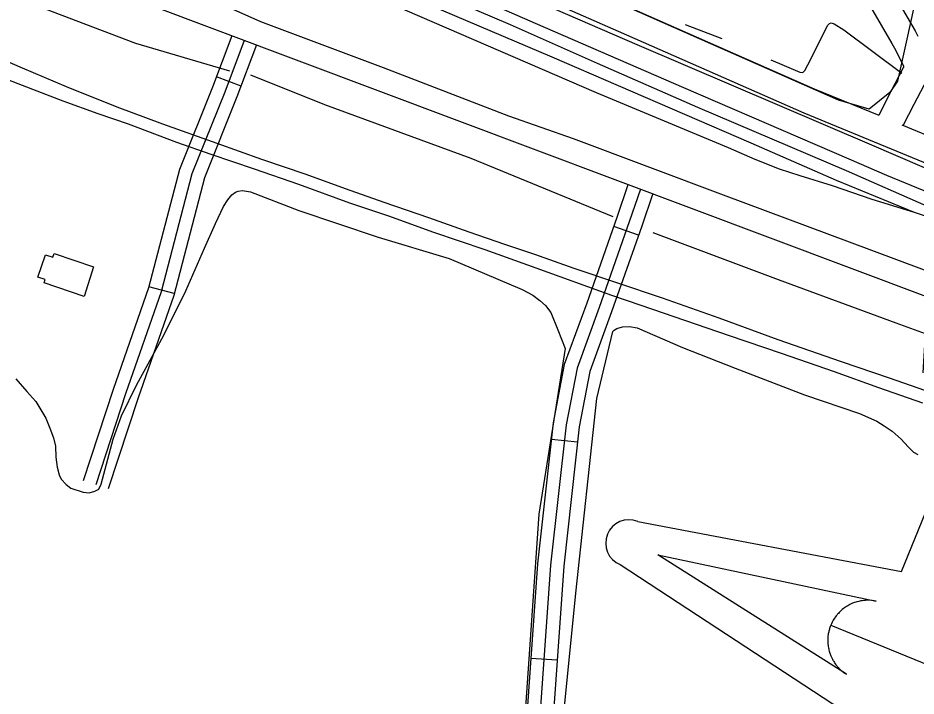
# Model space of a CAD drawing. Extents: x 3715084 to 3753216, y 488173 to 513963.
# Drawn here: x 3721076 to 3722098, y 498796 to 499568 of the extents above; entities that cross this region are included whole.
import ezdxf

# ---------------------------------------------------------------- set-up
doc = ezdxf.new("R2010")
doc.units = 0
for name, color, linetype in [('V-BLDG-OTLN', 7, 'Continuous'), ('V-RAIL-TRAK', 7, 'Continuous'), ('V-ROAD-CNTR', 7, 'Continuous'), ('V-SITE-OTLN', 7, 'Continuous'), ('V-SITE-VEGE', 7, 'Continuous'), ('V-TOPO-SHOR', 7, 'Continuous'), ('V-TOPO-WATR-IDEN', 7, 'Continuous')]:
    doc.layers.add(name, color=color, linetype=linetype)

msp = doc.modelspace()

# ---------------------------------------------------------------- linework, layer by layer
at = {"layer": 'V-BLDG-OTLN'}
msp.add_lwpolyline([(3721151.3, 499251.2), (3721106, 499266.8), (3721107.2, 499270.3), (3721098.8, 499273.1), (3721107.6, 499298.7), (3721115.9, 499295.9), (3721117.3, 499300.2), (3721162.2, 499284.8)], close=True, dxfattribs=at)
at = {"layer": 'V-RAIL-TRAK'}
for points in [[(3720331.1, 500168), (3720500.8, 500095), (3720658.7, 500026.3), (3720805.6, 499963.2), (3720958, 499896.6), (3721103.1, 499833.5), (3721225.5, 499781.3), (3721513.1, 499654.1), (3721780.6, 499537.9), (3722047.6, 499423.8), (3722314.6, 499308.9), (3722379.6, 499281.7), (3722429.2, 499258.3), (3722457, 499245.8), (3722487.6, 499228.8), (3722512.6, 499214.8), (3722564.1, 499186.9)], [(3720714.5, 499959.2), (3720850.1, 499900.4), (3721073.9, 499804.1), (3721268.2, 499719.4), (3721405.6, 499660.2), (3721526.6, 499607.9), (3721636.2, 499560.8), (3721735.4, 499516.7), (3721849.6, 499466.5), (3722018.8, 499394.4), (3722110.2, 499354.2), (3722207.8, 499312.8)], [(3720709.6, 499946), (3720803.8, 499905.4), (3720925.7, 499852.7), (3721069.9, 499790), (3721266.4, 499704.5), (3721408.4, 499642.6), (3721517.6, 499595.1), (3721683.6, 499523.8), (3721910.1, 499426.2), (3722007.5, 499383.4), (3722096.2, 499347.2)], [(3720703.6, 499931.9), (3720820, 499881.8), (3721010.2, 499797.9), (3721214.5, 499708), (3721455.1, 499604.3), (3721734, 499483.3), (3721884.5, 499420.7), (3721914.6, 499407.3), (3721942.3, 499396.6), (3721965.9, 499388.9), (3722002.7, 499377.4), (3722048.1, 499362), (3722096.2, 499347.2), (3722123.4, 499338.2), (3722207.8, 499312.8), (3722284.5, 499289), (3722357.2, 499265.1), (3722460.4, 499231)], [(3721020, 499841), (3721233.3, 499749.4), (3721365.7, 499691.9), (3721533.6, 499619.8), (3721664.6, 499562.3), (3721833.4, 499489.2), (3722021.7, 499408), (3722064.5, 499389.4), (3722113.6, 499369.2), (3722180.9, 499339.3), (3722194.5, 499334.2), (3722215, 499326), (3722235.4, 499318.7), (3722279, 499305.1), (3722301.7, 499298.3), (3722318.5, 499291.9), (3722344, 499281.1), (3722374.5, 499268.6), (3722419, 499249.6), (3722460.4, 499231), (3722502.3, 499213.7), (3722564.1, 499186.9), (3722627.4, 499158.3), (3722685.2, 499133.7)], [(3721029.1, 499534), (3721081, 499511.6), (3721131, 499490.2), (3721188.8, 499467.2), (3721240.8, 499447.6), (3721302.6, 499425.6), (3721353.4, 499407.6), (3721403.8, 499390.3), (3721448.6, 499374.2), (3721492.6, 499358.6), (3721543.5, 499341.1), (3721589.2, 499324.8), (3721630, 499310.9), (3721663.9, 499299.4), (3721708.8, 499283.5), (3721757.2, 499267.1), (3721809.4, 499249.6), (3721873.9, 499226.7), (3721940.9, 499202), (3722013.1, 499177.2), (3722067.8, 499158.7), (3722140.5, 499133.2)], [(3721064.3, 499498.2), (3721097.5, 499485.3), (3721127.3, 499473.9), (3721167, 499459.3), (3721201.5, 499447.6), (3721256.5, 499427), (3721295.8, 499413), (3721345.1, 499396.4), (3721395.5, 499378.9), (3721453.6, 499357.6), (3721497.7, 499342.9), (3721549, 499324.5), (3721607.4, 499304.6), (3721665.7, 499283.9), (3721751.8, 499252.6), (3721785.2, 499241.2), (3721885.6, 499206.6), (3721944.8, 499186.5), (3722005, 499165.6), (3722055.6, 499147.6), (3722105.6, 499130.1)]]:
    msp.add_lwpolyline(points, dxfattribs=at)
at = {"layer": 'V-ROAD-CNTR'}
for p, q in [((3721330.1, 499490.7), (3721302, 499501.3)), ((3721782.5, 499320.9), (3721754.2, 499330.9)), ((3721254, 499254.7), (3721225, 499262.3)), ((3721713.1, 499085.2), (3721683.3, 499088.5)), ((3721689.7, 498837), (3721659.8, 498839.1))]:
    msp.add_line(p, q, dxfattribs=at)
for points in [[(3720251.7, 500219.6), (3720308.7, 500190.6), (3720375.6, 500156.6), (3720540, 500080.4), (3720665.4, 500024.9), (3720706.9, 500008.5), (3720843.5, 499949.2), (3721011.3, 499878.1), (3721152.8, 499819.5), (3721290.8, 499757.7), (3721410.8, 499707.2), (3721530.8, 499653.7), (3721581.6, 499631.3), (3721759.2, 499553.1), (3721970.4, 499460.1), (3722057.2, 499424.4), (3722162.7, 499381), (3722241.9, 499349.4)], [(3721036.2, 499900.2), (3721164.7, 499847), (3721302.7, 499785.2), (3721422.7, 499734.7), (3721542.9, 499681.1), (3721593.7, 499658.8), (3721771.3, 499580.6), (3721982.1, 499487.7), (3722055.9, 499457.4)], [(3722017.9, 499689.7), (3722097.2, 499553.6), (3722100.3, 499547.4)], [(3721992.4, 499673.8), (3722070.8, 499539.3), (3722073.6, 499533.8), (3722083.8, 499513.8), (3722083.9, 499513.5), (3722083.9, 499513.2), (3722084, 499512.9), (3722084, 499512.6), (3722084, 499512.3), (3722083.9, 499512), (3722083.8, 499511.7), (3722083.7, 499511.3), (3722069, 499483.6), (3722055.8, 499457.4)], [(3724721.6, 498318.2), (3722898.6, 498957.7), (3722289.2, 499183.4), (3721129.6, 499619.5)], [(3721319.7, 499548), (3721297.5, 499489.3), (3721259.8, 499395.7), (3721224.6, 499260.9), (3721184.3, 499145.3), (3721150.4, 499041.4)], [(3721333.7, 499542.7), (3721311.5, 499483.9), (3721274, 499390.9), (3721239, 499256.6), (3721198.5, 499140.5), (3721164.7, 499036.7)], [(3721347.7, 499537.5), (3721325.4, 499478.4), (3721288.3, 499386.2), (3721253.4, 499252.2), (3721212.8, 499135.7), (3721178.9, 499032)], [(3722110.8, 499498.5), (3722095.6, 499469.8), (3722083.6, 499446)], [(3722081.9, 499446.7), (3722174, 499408.8), (3722253, 499377.2)], [(3721770.4, 499378.1), (3721757.8, 499341.2), (3721723.5, 499243.6), (3721697.9, 499173.6), (3721685.3, 499107.2), (3721667.4, 498946.8), (3721646.9, 498656.1), (3721620.1, 498337.9), (3721593.9, 498052.5), (3721566.9, 497686.1), (3721540.8, 497462.7)], [(3721784.6, 499373.2), (3721771.9, 499336.2), (3721737.6, 499238.5), (3721712.4, 499169.6), (3721700.2, 499105), (3721682.3, 498945.4), (3721661.8, 498654.9), (3721635.1, 498336.6), (3721608.8, 498051.2), (3721581.8, 497684.7), (3721555.7, 497461)], [(3721798.8, 499368.3), (3721786.1, 499331.3), (3721751.8, 499233.5), (3721726.9, 499165.6), (3721715, 499102.7), (3721697.3, 498944), (3721676.8, 498653.8), (3721650, 498335.3), (3721623.8, 498050), (3721596.7, 497683.2), (3721570.6, 497459.2)]]:
    msp.add_lwpolyline(points, dxfattribs=at)
at = {"layer": 'V-SITE-OTLN'}
msp.add_lwpolyline([(3721610.7, 500476.6), (3721508.9, 500234.2), (3721552.3, 500172.6), (3721571, 500156.5), (3721741.7, 500056.9), (3721760.3, 500046.3), (3721989.8, 499845.1), (3722040.5, 499789.2), (3722117.7, 499682.4), (3722113.7, 499661.8), (3722086.9, 499540.6), (3722077.3, 499496.2), (3722068.3, 499483.2), (3722044.8, 499464.4), (3722009.8, 499474.7), (3721225, 499821.3), (3721023, 499907.1)], dxfattribs=at)
at = {"layer": 'V-SITE-VEGE'}
for p, q in [((3721315.1, 499361.3), (3721319.7, 499367)), ((3721319.7, 499367), (3721323.7, 499369.8)), ((3721323.7, 499369.8), (3721326.8, 499371)), ((3721326.8, 499371), (3721331.6, 499371.8)), ((3721331.6, 499371.8), (3721340.8, 499370.4)), ((3721340.8, 499370.4), (3721395.8, 499348.9)), ((3721310, 499353.5), (3721315.1, 499361.3)), ((3721300.9, 499334.4), (3721310, 499353.5)), ((3721395.8, 499348.9), (3721486, 499318.8)), ((3721288.4, 499306), (3721300.9, 499334.4)), ((3721486, 499318.8), (3721567, 499294.4)), ((3721267, 499257.5), (3721288.4, 499306)), ((3721567, 499294.4), (3721650, 499259.2)), ((3721242.2, 499207.2), (3721267, 499257.5)), ((3721650, 499259.2), (3721662, 499252.5)), ((3721662, 499252.5), (3721670.1, 499246.5)), ((3721670.1, 499246.5), (3721676.7, 499240.8)), ((3721676.7, 499240.8), (3721682.5, 499233)), ((3721682.5, 499233), (3721690.5, 499213.3)), ((3721690.5, 499213.3), (3721699, 499191.8)), ((3721753.2, 499211.2), (3721754.6, 499212.7)), ((3721754.6, 499212.7), (3721757.7, 499214.6)), ((3721757.7, 499214.6), (3721764, 499216.5)), ((3721764, 499216.5), (3721772.1, 499217.1)), ((3721772.1, 499217.1), (3721781, 499215.5)), ((3721781, 499215.5), (3721832.4, 499193)), ((3721211.1, 499150.2), (3721242.2, 499207.2)), ((3721735, 499135.2), (3721753.2, 499211.2)), ((3721699, 499191.8), (3721668.9, 499003.4)), ((3721832.4, 499193), (3721892.4, 499169.6)), ((3721892.4, 499169.6), (3721971.2, 499139)), ((3721073.8, 499157.3), (3721086.4, 499143.1)), ((3721086.4, 499143.1), (3721096.6, 499131.6)), ((3721194.1, 499115.4), (3721211.1, 499150.2)), ((3721096.6, 499131.6), (3721107.8, 499112.8)), ((3721711.2, 498913.3), (3721735, 499135.2)), ((3721971.2, 499139), (3722033.9, 499118.1)), ((3721107.8, 499112.8), (3721112.5, 499101.4)), ((3721184.5, 499088.8), (3721194.1, 499115.4)), ((3722033.9, 499118.1), (3722053.5, 499109.3)), ((3721112.5, 499101.4), (3721116.6, 499090.2)), ((3722053.5, 499109.3), (3722062.1, 499104)), ((3722062.1, 499104), (3722071.1, 499097.7)), ((3721116.6, 499090.2), (3721119, 499080.6)), ((3722071.1, 499097.7), (3722081.2, 499088.8)), ((3721119, 499080.6), (3721119.2, 499068.4)), ((3721171, 499037.3), (3721184.5, 499088.8)), ((3722081.2, 499088.8), (3722089.3, 499079.8)), ((3722089.3, 499079.8), (3722095.3, 499074.1)), ((3722095.3, 499074.1), (3722100.3, 499071.1)), ((3721119.2, 499068.4), (3721120.8, 499056.7)), ((3721120.8, 499056.7), (3721123, 499048.2)), ((3721123, 499048.2), (3721125.1, 499043)), ((3721125.1, 499043), (3721130.9, 499037)), ((3721130.9, 499037), (3721136.4, 499033.1)), ((3721136.4, 499033.1), (3721150.2, 499028.4)), ((3721150.2, 499028.4), (3721157.2, 499027.8)), ((3721157.2, 499027.8), (3721163.5, 499029.5)), ((3721163.5, 499029.5), (3721168, 499031.9)), ((3721168, 499031.9), (3721171, 499037.3)), ((3721668.9, 499003.4), (3721651.3, 498750.8)), ((3721692.3, 498728), (3721711.2, 498913.3))]:
    msp.add_line(p, q, dxfattribs=at)
at = {"layer": 'V-TOPO-SHOR'}
msp.add_line((3721835.3, 499560.9), (3721877.3, 499544.9), dxfattribs=at)
for points in [[(3721317.2, 499507.6), (3721210.3, 499539.3), (3721069.4, 499593), (3720951.3, 499637.2), (3720868, 499676.2), (3720763.7, 499726.1), (3720712.6, 499754.5), (3720672.8, 499779.3)], [(3722636.1, 499081.8), (3722483, 499138.9), (3722328.9, 499197.3), (3722190.3, 499250.2), (3722022.6, 499312.8), (3721879, 499366.5), (3721708.2, 499430.5), (3721634.6, 499456.6), (3721492.3, 499511.6), (3721352.4, 499564), (3721225.4, 499620.7), (3721105.4, 499667.1), (3720991.8, 499713.4)], [(3721932.9, 499520.4), (3721966, 499506.6), (3721969.4, 499506.3), (3721971.7, 499508.4), (3721975, 499514.7), (3721997.8, 499560.2), (3721999.8, 499562), (3722001.5, 499562.7), (3722004.9, 499561.7), (3722016, 499554.8), (3722081.9, 499505.4)], [(3721753.5, 499341.8), (3721591.8, 499408.1), (3721425.5, 499469.4), (3721341.2, 499503.1)], [(3721798.5, 499324.1), (3721941.4, 499270.4), (3722075.4, 499221.1), (3722108.5, 499209.1), (3722106.1, 499164.4)]]:
    msp.add_lwpolyline(points, dxfattribs=at)
at = {"layer": 'V-TOPO-WATR-IDEN'}
msp.add_line((3722001.2, 498876.8), (3722696.9, 498593.5), dxfattribs=at)
for points in [[(3721781.5, 498994.9), (3722081.7, 498938.2), (3722136.3, 499072.2), (3722727.6, 498831.4), (3722673, 498697.3), (3722936.5, 498524.5)], [(3722916.5, 498475.4), (3722597.4, 498539.8), (3722409, 498616.5), (3722350.4, 498472.7), (3722175.3, 498544), (3722233.9, 498687.9), (3722025.7, 498772.7), (3721761.5, 498945.8)]]:
    msp.add_lwpolyline(points, dxfattribs=at)
msp.add_lwpolyline([(3722018.9, 498821), (3721804.5, 498956.9), (3722052.9, 498904.4), (3722048.4, 498905.1), (3722044, 498905.3), (3722042.2, 498905.3), (3722040.6, 498905.2), (3722038.7, 498905.1), (3722036.9, 498904.8), (3722035.4, 498904.6), (3722033.2, 498904.1), (3722031, 498903.6), (3722029.7, 498903.2), (3722028.1, 498902.6), (3722026.1, 498901.9), (3722024.5, 498901.2), (3722022.8, 498900.4), (3722021.7, 498899.8), (3722020.6, 498899.1), (3722019.2, 498898.3), (3722017.9, 498897.5), (3722016.7, 498896.6), (3722015.7, 498895.9), (3722014.3, 498894.7), (3722012.9, 498893.6), (3722011.9, 498892.6), (3722010.7, 498891.5), (3722009.8, 498890.4), (3722008.9, 498889.5), (3722008.3, 498888.7), (3722007.3, 498887.5), (3722006.4, 498886.3), (3722005.6, 498885.1), (3722004.8, 498883.8), (3722004, 498882.7), (3722003.3, 498881.3), (3722002.7, 498880.2), (3722002, 498878.6), (3722001.2, 498876.8), (3722000.9, 498876.2), (3722000.6, 498875.4), (3722000.2, 498874.3), (3721999.9, 498873.3), (3721999.6, 498872.3), (3721999.3, 498871.4), (3721999, 498870.2), (3721998.9, 498869.4), (3721998.6, 498868.2), (3721998.4, 498867.1), (3721998.3, 498866.3), (3721998, 498864.3), (3721997.9, 498863.2), (3721997.9, 498862.5), (3721997.8, 498861.3), (3721997.8, 498860.2), (3721997.8, 498859), (3721997.8, 498857.7), (3721997.9, 498856.4), (3721998, 498855.5), (3721998.1, 498854.6), (3721998.2, 498853.5), (3721998.3, 498852.5), (3721998.5, 498851.3), (3721998.8, 498850.1), (3721999, 498848.9), (3721999.4, 498847.4), (3721999.7, 498846.3), (3722000.1, 498845.2), (3722000.5, 498844), (3722000.8, 498843.1), (3722001.2, 498842.1), (3722001.9, 498840.7), (3722001.9, 498840.6), (3722002.3, 498839.8), (3722002.6, 498839.2), (3722003.1, 498838.3), (3722003.7, 498837.1), (3722004.2, 498836.2), (3722004.7, 498835.5), (3722005.3, 498834.5), (3722005.9, 498833.5), (3722006.4, 498832.9), (3722007, 498832), (3722007.9, 498830.8), (3722008.5, 498830.2), (3722008.9, 498829.7), (3722009.3, 498829.2), (3722009.8, 498828.6), (3722010.5, 498827.9), (3722011.2, 498827.2), (3722011.9, 498826.5), (3722012.6, 498825.9), (3722013.5, 498825.1), (3722014.1, 498824.6), (3722015, 498823.8), (3722016.1, 498823), (3722016.9, 498822.3), (3722017.6, 498821.9), (3722018.2, 498821.5), (3722018.6, 498821.2)], close=True, dxfattribs=at)
msp.add_arc((3721771.5, 498970.4), 26.5, 67.838, 247.838, dxfattribs=at)

doc.saveas('drawing.dxf')
